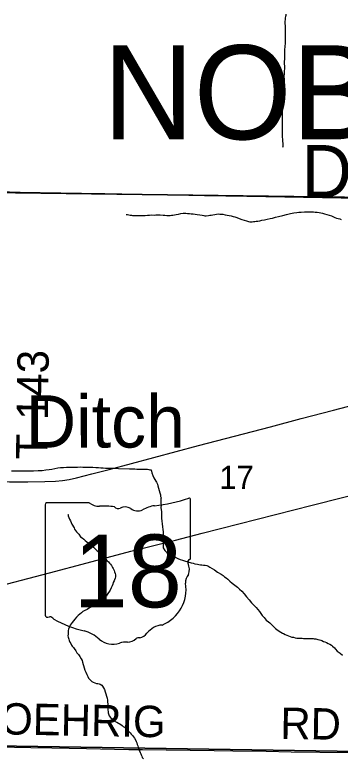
# Model space of a CAD drawing. Extents: x 2.4 to 73.1, y 4.5 to 25.6.
# Drawn here: x 46.667 to 46.962, y 23.087 to 23.76 of the extents above; entities that cross this region are included whole.
import ezdxf

# ---------------------------------------------------------------- set-up
doc = ezdxf.new("R2010")
doc.units = 0
for name, color, linetype in [('GM_X_Minor_River', 7, 'Continuous'), ('GM_X_Minor_River_Text', 7, 'Continuous'), ('GM_X_Section', 7, 'Continuous'), ('GM_X_Section_Text', 7, 'Continuous'), ('GM_X_State_Location', 7, 'Continuous'), ('GM_X_State_Route', 7, 'Continuous'), ('GM_X_State_Shield', 7, 'Continuous'), ('GM_X_Township_Road', 7, 'Continuous'), ('GM_X_Township_Road_Text', 7, 'Continuous'), ('GM_X_Township_Text', 7, 'Continuous')]:
    doc.layers.add(name, color=color, linetype=linetype)

msp = doc.modelspace()

# ---------------------------------------------------------------- linework, layer by layer
at = {"layer": 'GM_X_Minor_River'}
for points in [[(46.91258, 23.76086), (46.91236, 23.75973), (46.91214, 23.75859), (46.91192, 23.75746), (46.91189, 23.75613), (46.91165, 23.75424), (46.9116, 23.75234), (46.91174, 23.75025), (46.91187, 23.74778), (46.91182, 23.74588), (46.91196, 23.74379), (46.91191, 23.74189), (46.91172, 23.73449), (46.91145, 23.73146), (46.91138, 23.72843), (46.91131, 23.72577), (46.91124, 23.72293), (46.91117, 23.72008), (46.91111, 23.7178), (46.91106, 23.71591), (46.9112, 23.71381), (46.91114, 23.71154), (46.91108, 23.70907), (46.91083, 23.7068), (46.91077, 23.70433), (46.91089, 23.70167), (46.91083, 23.69921), (46.91056, 23.69599), (46.91029, 23.69277), (46.90981, 23.68898), (46.90955, 23.68633), (46.90949, 23.68386), (46.90924, 23.68121), (46.90916, 23.67837), (46.90909, 23.67552), (46.90902, 23.67268), (46.90915, 23.6702), (46.90909, 23.66812), (46.90923, 23.66584), (46.90916, 23.66337), (46.90908, 23.66014), (46.90922, 23.65786), (46.90915, 23.6554), (46.9091, 23.65331), (46.90924, 23.65141), (46.90919, 23.64932), (46.90934, 23.64761), (46.90947, 23.64552), (46.90962, 23.64399), (46.90979, 23.64304), (46.90976, 23.64171), (46.90973, 23.64057), (46.90972, 23.64038), (46.90973, 23.64057)], [(46.76782, 23.57945), (46.76782, 23.57945), (46.76896, 23.57923), (46.77028, 23.57901), (46.77141, 23.57879), (46.77255, 23.57857), (46.77368, 23.57836), (46.7752, 23.57832), (46.77635, 23.57848), (46.77843, 23.57842), (46.78014, 23.57838), (46.78242, 23.57832), (46.78489, 23.57845), (46.78717, 23.57858), (46.78908, 23.57872), (46.79117, 23.57886), (46.79307, 23.57881), (46.79478, 23.57896), (46.79687, 23.5789), (46.79877, 23.57886), (46.80142, 23.57879), (46.80294, 23.57856), (46.80465, 23.57852), (46.80617, 23.57848), (46.80768, 23.57844), (46.80902, 23.57859), (46.81016, 23.57875), (46.81168, 23.57891), (46.81321, 23.57925), (46.81512, 23.57958), (46.81722, 23.58009), (46.81932, 23.58042), (46.82179, 23.58055), (46.8235, 23.58031), (46.8252, 23.58027), (46.82672, 23.58004), (46.82842, 23.57981), (46.83031, 23.57957), (46.83221, 23.57933), (46.83448, 23.57889), (46.83656, 23.57865), (46.83807, 23.57842), (46.83921, 23.5782), (46.84035, 23.57818), (46.84244, 23.5785), (46.84359, 23.57866), (46.84492, 23.57882), (46.84969, 23.57965), (46.85121, 23.5798), (46.85254, 23.57976), (46.85387, 23.57954), (46.85539, 23.5795), (46.85765, 23.57906), (46.85935, 23.57864), (46.86124, 23.5784), (46.86294, 23.57798), (46.86464, 23.57756), (46.86634, 23.57713), (46.86823, 23.57652), (46.87029, 23.5757), (46.87255, 23.57489), (46.87463, 23.57426), (46.8767, 23.57364), (46.87877, 23.57302), (46.87991, 23.5728), (46.88086, 23.57278), (46.88199, 23.57275), (46.88314, 23.57291), (46.88428, 23.57307), (46.88562, 23.57322), (46.88714, 23.57338), (46.88886, 23.57371), (46.89077, 23.57423), (46.89306, 23.57455), (46.89554, 23.57506), (46.8984, 23.57556), (46.9005, 23.57607), (46.90299, 23.57677), (46.90586, 23.57764), (46.90968, 23.57831), (46.91312, 23.57917), (46.91656, 23.58022), (46.91962, 23.5809), (46.92229, 23.58121), (46.92419, 23.58135), (46.92628, 23.58149), (46.92932, 23.5816), (46.93161, 23.58173), (46.93389, 23.58187), (46.93598, 23.58181), (46.93749, 23.58158), (46.93919, 23.58135), (46.9409, 23.58131), (46.94261, 23.58107), (46.94412, 23.58085), (46.94563, 23.58062), (46.94752, 23.58), (46.95393, 23.57813), (46.95562, 23.57732)], [(46.95562, 23.57732), (46.95693, 23.57672), (46.95844, 23.57611), (46.95975, 23.5757), (46.96126, 23.57528), (46.96258, 23.57487)], [(46.66383, 23.34701), (46.66762, 23.34691), (46.67142, 23.34701), (46.67503, 23.34691), (46.67883, 23.34701), (46.68396, 23.34707), (46.68796, 23.34735), (46.69176, 23.34744), (46.695, 23.34792), (46.69805, 23.34823), (46.70052, 23.34854), (46.7032, 23.34924), (46.70587, 23.34974), (46.70835, 23.35005), (46.71101, 23.35017), (46.71367, 23.3503), (46.71595, 23.35043), (46.71899, 23.35035), (46.72146, 23.35048), (46.72374, 23.35042), (46.72621, 23.35055), (46.72868, 23.35048), (46.73153, 23.35041), (46.73457, 23.35033), (46.7376, 23.35026), (46.74026, 23.35019), (46.74272, 23.34994), (46.74481, 23.34988), (46.74708, 23.34964), (46.74917, 23.34958), (46.75145, 23.34952), (46.75411, 23.34946), (46.75733, 23.34937), (46.76075, 23.34929), (46.7708, 23.34884), (46.77346, 23.34877), (46.77574, 23.34872), (46.77744, 23.34848), (46.77972, 23.34843), (46.78219, 23.34855), (46.78447, 23.34849), (46.78561, 23.34847), (46.78713, 23.34843), (46.78826, 23.34821), (46.7894, 23.34799), (46.79035, 23.34796), (46.79122, 23.3451), (46.79212, 23.34279), (46.79282, 23.34069), (46.79373, 23.33915), (46.79465, 23.33779), (46.79538, 23.33664), (46.79628, 23.3349), (46.79663, 23.33357), (46.79714, 23.33127), (46.79785, 23.32917), (46.79837, 23.32707), (46.79889, 23.32516), (46.79904, 23.32382), (46.79939, 23.32267), (46.79937, 23.32154), (46.79933, 23.32021), (46.7993, 23.31888), (46.79926, 23.31736), (46.79941, 23.31584), (46.79936, 23.31394), (46.79983, 23.30994), (46.7998, 23.30861), (46.79975, 23.30672), (46.79988, 23.30425), (46.80019, 23.30158), (46.80032, 23.29892), (46.80082, 23.29644), (46.80114, 23.29396), (46.80128, 23.29187), (46.80139, 23.28902), (46.80133, 23.28655), (46.80127, 23.2839), (46.80122, 23.282), (46.80136, 23.2801), (46.80133, 23.27877), (46.80129, 23.27725), (46.80275, 23.27494), (46.80479, 23.27298), (46.80609, 23.272), (46.80722, 23.2714), (46.81021, 23.26962), (46.81228, 23.26881), (46.81453, 23.26761)], [(46.71501, 23.30741), (46.7152, 23.30741), (46.71536, 23.30627), (46.71589, 23.30473), (46.71661, 23.30319), (46.71733, 23.30166), (46.71805, 23.30012), (46.71859, 23.29878), (46.72059, 23.29531), (46.72114, 23.29435), (46.72186, 23.293), (46.72278, 23.29184), (46.72389, 23.29067), (46.72482, 23.2897), (46.72647, 23.28737), (46.72796, 23.2862), (46.72945, 23.28502), (46.73075, 23.28385), (46.73224, 23.28267), (46.73354, 23.28169), (46.73503, 23.28051), (46.73652, 23.27933), (46.7382, 23.27796), (46.73968, 23.27641), (46.74153, 23.27465), (46.7434, 23.27327), (46.74562, 23.27094), (46.74747, 23.26899), (46.74914, 23.26743), (46.75043, 23.26588), (46.75173, 23.26452), (46.75265, 23.26354), (46.75358, 23.26257), (46.75449, 23.26122), (46.7554, 23.25949), (46.75594, 23.25852), (46.75685, 23.25679), (46.75739, 23.25545), (46.75792, 23.25391), (46.75808, 23.25296), (46.75806, 23.25201), (46.75803, 23.25087), (46.75781, 23.24974), (46.7574, 23.24842), (46.757, 23.24748), (46.75619, 23.24579), (46.75578, 23.24448), (46.75517, 23.24278), (46.75417, 23.24091), (46.75337, 23.23903), (46.7506, 23.23493), (46.75, 23.23361), (46.74864, 23.23232), (46.74804, 23.23138), (46.74707, 23.23046), (46.74572, 23.22954), (46.74398, 23.22826), (46.74205, 23.22717), (46.74012, 23.22608), (46.73839, 23.22498), (46.73646, 23.22389), (46.73473, 23.22299), (46.73241, 23.22153), (46.73049, 23.22044), (46.72856, 23.21954), (46.72721, 23.21843), (46.72585, 23.21733), (46.7243, 23.21604), (46.72273, 23.21437), (46.72136, 23.21251), (46.71999, 23.21102), (46.71901, 23.20972), (46.71803, 23.20841), (46.71723, 23.20711), (46.71645, 23.20599), (46.71604, 23.20505), (46.71563, 23.20373), (46.71522, 23.20241), (46.71518, 23.20089), (46.71513, 23.19899), (46.71509, 23.19748), (46.71525, 23.19633), (46.71578, 23.19461), (46.71613, 23.19346), (46.71685, 23.19193), (46.71758, 23.19058), (46.71831, 23.18923), (46.71904, 23.18807), (46.71996, 23.18691), (46.72069, 23.18594), (46.72216, 23.184), (46.72326, 23.18227), (46.72473, 23.18052), (46.72583, 23.17878), (46.72692, 23.17667), (46.72783, 23.17532), (46.72836, 23.17359), (46.72975, 23.16843), (46.73046, 23.16651), (46.73117, 23.1646), (46.73207, 23.16249)], [(46.81453, 23.26761), (46.81679, 23.26679), (46.81886, 23.26598), (46.82075, 23.26555), (46.82678, 23.26369), (46.82848, 23.26327), (46.83017, 23.26285), (46.83244, 23.26241), (46.83377, 23.26218), (46.83509, 23.26196), (46.83641, 23.26174), (46.83774, 23.2617), (46.83945, 23.26147), (46.84077, 23.26125), (46.8419, 23.26084), (46.84358, 23.25985), (46.84564, 23.25865), (46.84789, 23.25727), (46.85049, 23.25511), (46.85387, 23.25351), (46.85574, 23.25232), (46.85704, 23.25115), (46.85834, 23.24998), (46.85983, 23.2488), (46.86169, 23.24723), (46.86392, 23.24528), (46.86634, 23.24332), (46.86858, 23.24174), (46.87062, 23.23998), (46.87247, 23.23804), (46.87469, 23.23551), (46.87671, 23.2328), (46.87911, 23.23008), (46.88133, 23.22756), (46.88336, 23.22523), (46.88558, 23.22308), (46.88725, 23.22133), (46.88853, 23.21959), (46.88982, 23.21785), (46.8911, 23.21611), (46.89276, 23.21417), (46.8946, 23.21165), (46.89685, 23.21027), (46.89796, 23.20948), (46.89963, 23.20773), (46.90111, 23.20617), (46.90315, 23.20422), (46.90558, 23.20245), (46.90782, 23.20087), (46.90931, 23.20008), (46.91025, 23.19967), (46.91175, 23.19869), (46.91777, 23.19644), (46.91928, 23.19622), (46.92098, 23.19579), (46.9225, 23.19556), (46.92382, 23.19553), (46.92477, 23.19532), (46.9261, 23.19547), (46.92724, 23.19544), (46.92838, 23.19522), (46.93084, 23.19516), (46.93293, 23.19511), (46.93483, 23.19506), (46.93616, 23.19503), (46.9373, 23.195), (46.93825, 23.19497), (46.93957, 23.19475), (46.94146, 23.19432), (46.94297, 23.1939), (46.94428, 23.19349), (46.94523, 23.19328), (46.94673, 23.19248), (46.94786, 23.19207), (46.94917, 23.19147), (46.95086, 23.19067), (46.95236, 23.18987), (46.95386, 23.18907), (46.95479, 23.18829), (46.95665, 23.18672), (46.95757, 23.18556), (46.95904, 23.18362), (46.96166, 23.18185), (46.9637, 23.18009)], [(46.73207, 23.16249), (46.73297, 23.16056), (46.7337, 23.15922), (46.73518, 23.15766), (46.73685, 23.15629), (46.73797, 23.1555), (46.73948, 23.15489), (46.74099, 23.15447), (46.74212, 23.15425), (46.74325, 23.15404), (46.74439, 23.15382), (46.74588, 23.15283), (46.74643, 23.15187), (46.74734, 23.15051), (46.74825, 23.14878), (46.74877, 23.14687), (46.74948, 23.14495), (46.75, 23.14285), (46.75053, 23.14113), (46.75086, 23.13922), (46.75101, 23.13751), (46.75115, 23.1358), (46.75111, 23.1339), (46.75106, 23.132), (46.7512, 23.1301), (46.75137, 23.12914), (46.75152, 23.12781), (46.75169, 23.12686), (46.7524, 23.12494), (46.7537, 23.12358), (46.75518, 23.12221), (46.75686, 23.12084), (46.75798, 23.12005), (46.75929, 23.11926), (46.76284, 23.11708), (46.76415, 23.11629), (46.76508, 23.1155), (46.7662, 23.11472), (46.76713, 23.11393), (46.76825, 23.11314), (46.76917, 23.11217), (46.77028, 23.11081), (46.77139, 23.10965), (46.77231, 23.10848), (46.77342, 23.10732), (46.77434, 23.10615), (46.77526, 23.1048), (46.77654, 23.10287), (46.7769, 23.10191), (46.77743, 23.10057), (46.77778, 23.09923), (46.77831, 23.09789), (46.77866, 23.09655), (46.77938, 23.09501), (46.77973, 23.09367), (46.78027, 23.09271), (46.78063, 23.09175), (46.78098, 23.0906), (46.78153, 23.08964), (46.78188, 23.08849), (46.78242, 23.08734), (46.78352, 23.08598)]]:
    msp.add_lwpolyline(points, dxfattribs=at)
at = {"layer": 'GM_X_Section'}
for points in [[(47.14111, 24.09457), (47.12615, 23.59289), (46.62129, 23.59958), (46.63407, 24.10605)], [(46.62129, 23.59958), (47.12615, 23.59289), (47.11403, 23.09078), (46.61033, 23.09857)], [(47.11403, 23.09078), (47.10074, 22.59533), (46.59818, 22.60328), (46.61033, 23.09857)]]:
    msp.add_lwpolyline(points, close=True, dxfattribs=at)
at = {"layer": 'GM_X_State_Route'}
for points in [[(46.64668, 23.33732), (46.662, 23.33714), (46.67878, 23.33705), (46.694, 23.33729), (46.70391, 23.33776), (46.71007, 23.33835), (46.71618, 23.33932), (46.72284, 23.34076), (46.7367, 23.34422), (46.75231, 23.34839), (46.83344, 23.36992), (46.89867, 23.38704), (46.92632, 23.39435), (46.95577, 23.40212), (46.99489, 23.41227)], [(46.64047, 23.23962), (46.69851, 23.25478), (46.73248, 23.26372), (46.77216, 23.27415), (46.81255, 23.28435), (46.83666, 23.29043), (46.93636, 23.31584), (46.9924, 23.33005)]]:
    msp.add_lwpolyline(points, dxfattribs=at)
at = {"layer": 'GM_X_State_Shield'}
for p, q in [((46.6944, 23.31639), (46.6944, 23.21633)), ((46.7343, 23.31811), (46.69569, 23.31811)), ((46.82623, 23.26825), (46.82623, 23.32059)), ((46.82622, 23.26826), (46.82623, 23.26825))]:
    msp.add_line(p, q, dxfattribs=at)
for centre, radius, start, end in [((46.77927, 23.45453), 0.13981, 275.84447, 288.90645), ((46.82477, 23.32081), 0.00147, 351.86209, 97.738), ((46.69591, 23.3166), 0.00153, 98.1301, 188.1301), ((46.7435, 23.32973), 0.01481, 231.61951, 271.11188), ((46.74841, 23.26194), 0.05318, 80.48669, 94.98827), ((46.7971, 23.28755), 0.02813, 97.34618, 120.76885), ((46.76048, 23.31712), 0.00427, 219.79206, 297.10237), ((46.76676, 23.30556), 0.00889, 54.46668, 119.14113), ((46.77822, 23.32142), 0.01069, 233.85621, 294.82819), ((46.82466, 23.26805), 0.00157, 289.60381, 7.73413), ((46.82589, 23.26441), 0.00227, 107.94398, 210.33697), ((46.81144, 23.25779), 0.01363, 340.03296, 23.64957), ((46.83149, 23.24635), 0.00992, 136.8065, 186.92959), ((46.7871, 23.23969), 0.03497, 292.30889, 8.98584), ((46.69592, 23.21611), 0.00154, 171.95839, 258.30661), ((46.69615, 23.22635), 0.01176, 267.33899, 280.60386), ((46.69856, 23.21056), 0.00424, 29.74838, 93.27175), ((46.75209, 23.30046), 0.10096, 240.41292, 257.1985), ((46.80185, 23.18824), 0.01915, 94.40312, 142.57675), ((46.72199, 23.17138), 0.03159, 47.18416, 75.83597), ((46.75616, 23.21006), 0.02004, 230.70037, 286.29184), ((46.7692, 23.20257), 0.01068, 268.77702, 315.54927), ((46.77886, 23.19288), 0.00301, 65.75173, 132.64842), ((46.77758, 23.20663), 0.0113, 282.87319, 323.27711), ((46.76774, 23.17547), 0.01647, 85.69512, 111.20995)]:
    msp.add_arc(centre, radius, start, end, dxfattribs=at)
at = {"layer": 'GM_X_Township_Road'}
for points in [[(46.62182, 23.60083), (46.62234, 23.60082), (46.63259, 23.60054), (46.65217, 23.60013), (46.67175, 23.59948), (46.68977, 23.59932), (46.70873, 23.599), (46.72738, 23.59871), (46.74852, 23.59826), (46.81036, 23.59715), (46.83865, 23.59664), (46.87719, 23.59582), (46.91169, 23.5953), (46.99685, 23.59372), (47.04595, 23.5928), (47.08325, 23.59219), (47.10065, 23.59182), (47.12489, 23.59137), (47.12897, 23.5913)], [(46.48503, 23.1011), (46.49461, 23.10094), (46.52008, 23.10004), (46.54587, 23.09938), (46.58036, 23.0984), (46.60149, 23.09786), (46.61641, 23.09763), (46.63692, 23.0972), (46.68135, 23.09635), (46.70062, 23.09596), (46.73201, 23.09541), (46.75718, 23.09485), (46.77023, 23.09463), (46.78268, 23.09447)], [(46.78268, 23.09447), (46.80411, 23.0942), (46.84761, 23.0936), (46.86439, 23.09336), (46.89454, 23.09296), (46.91723, 23.09253), (46.96882, 23.09181), (47.01419, 23.09113), (47.03906, 23.09085), (47.0807, 23.09037), (47.09873, 23.09012), (47.11564, 23.08982)]]:
    msp.add_lwpolyline(points, dxfattribs=at)

# ---------------------------------------------------------------- texts
at = {"layer": 'GM_X_Minor_River_Text'}
for s, height, rotation, p in [('Dowe', 0.047374, 0.03837, (46.92665, 23.59483)), ('Ditch', 0.047373, 0.03997, (46.67677, 23.36808))]:
    msp.add_text(s, height=height, rotation=rotation, dxfattribs=at).set_placement(p)
at = {"layer": 'GM_X_Section_Text'}
msp.add_text('17', height=0.020928, rotation=0.00001, dxfattribs=at).set_placement((46.85227, 23.33068))
at = {"layer": 'GM_X_State_Location'}
for s, p in [('s', (46.75883, 23.25971)), ('r', (46.75882, 23.25971))]:
    msp.add_text(s, height=0.0000947, dxfattribs=at).set_placement(p)
msp.add_text('18', height=0.0000947, rotation=0.00001, dxfattribs=at).set_placement((46.73498, 23.25282))
at = {"layer": 'GM_X_State_Shield'}
msp.add_text('18', height=0.065918, dxfattribs=at).set_placement((46.72026, 23.22339))
at = {"layer": 'GM_X_Township_Road_Text'}
for s, rotation, p in [('T-143', 89.15479, (46.69635, 23.35715)), ('ROEHRIG', 358.92351, (46.62604, 23.10885)), ('RD', 359.01679, (46.90727, 23.10425))]:
    msp.add_text(s, height=0.028409, rotation=rotation, dxfattribs=at).set_placement(p)
at = {"layer": 'GM_X_Township_Text'}
msp.add_text('NOBLE', height=0.085227, rotation=0.00001, dxfattribs=at).set_placement((46.74676, 23.64745))

doc.saveas('drawing.dxf')
